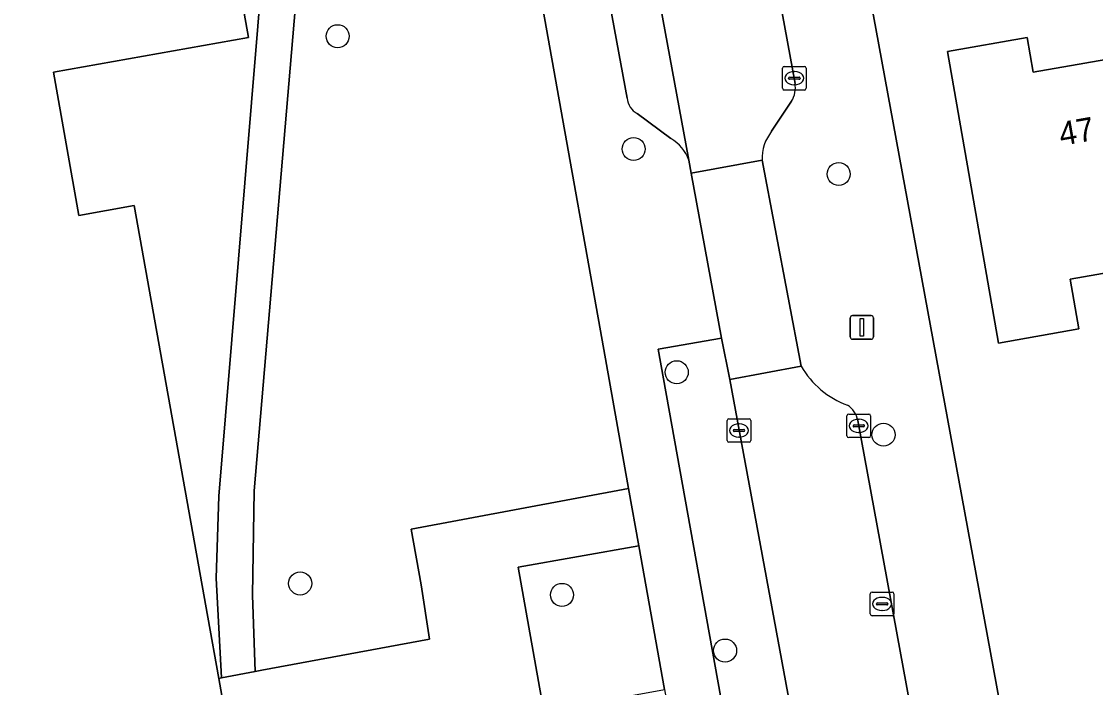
# Model space of a CAD drawing. Extents: x 157793 to 159380, y 380877 to 382313.
# Drawn here: x 158745.5 to 158791.04, y 381589.28 to 381617.52 of the extents above; entities that cross this region are included whole.
import ezdxf

# ---------------------------------------------------------------- set-up
doc = ezdxf.new("R2010")
doc.units = 0
for name, color, linetype in [('IMGEO_Berm_groen', 7, 'Continuous'), ('IMGEO_Boom', 7, 'Continuous'), ('IMGEO_Erf', 7, 'Continuous'), ('IMGEO_Kolk', 7, 'Continuous'), ('IMGEO_Lichtmast', 7, 'Continuous'), ('IMGEO_Pand', 7, 'Continuous'), ('IMGEO_Pand_nummerreeks', 7, 'Continuous'), ('IMGEO_Parkeervlak_open', 7, 'Continuous'), ('IMGEO_Rijbaan_lokaal_open', 7, 'Continuous'), ('IMGEO_Rioolput', 7, 'Continuous'), ('IMGEO_Terreindeel_open', 7, 'Continuous'), ('IMGEO_Voetpad_open', 7, 'Continuous')]:
    doc.layers.add(name, color=color, linetype=linetype)

msp = doc.modelspace()

# ---------------------------------------------------------------- linework, layer by layer
at = {"layer": 'IMGEO_Berm_groen'}
msp.add_lwpolyline([(158775.536, 381602.338), (158775.18, 381604.094), (158772.497, 381603.621), (158782.493, 381548.049), (158785.464, 381548.55), (158785.346, 381549.236)], close=True, dxfattribs=at)
at = {"layer": 'IMGEO_Boom'}
for centre in [(158758.904, 381616.898), (158771.455, 381612.115), (158780.15, 381611.054), (158773.281, 381602.649), (158782.05, 381600.001), (158757.314, 381593.692), (158768.417, 381593.209), (158775.332, 381590.849)]:
    msp.add_circle(centre, 0.489, dxfattribs=at)
at = {"layer": 'IMGEO_Erf'}
for points in [[(158755.266, 381631.394), (158753.848, 381632.035), (158752.368, 381632.313), (158755.128, 381616.849), (158746.849, 381615.37), (158747.934, 381609.301), (158750.276, 381609.72), (158753.397, 381592.257), (158753.86, 381589.669), (158753.977, 381589.691), (158753.754, 381593.911), (158753.872, 381597.397), (158755.8, 381620.739)], [(158757.437, 381622.036), (158755.359, 381597.619), (158755.295, 381593.197), (158755.405, 381589.957), (158755.695, 381590.011), (158762.803, 381591.334), (158762.445, 381593.63), (158762.016, 381595.991), (158771.237, 381597.723), (158770.256, 381603.221), (158765.716, 381628.675)], [(158806.657, 381623.864), (158782.893, 381619.584), (158781.497, 381618.466), (158787.806, 381584.151), (158787.376, 381584.058), (158790.326, 381568.922), (158790.333, 381568.743), (158791.001, 381568.046), (158791.767, 381567.743)], [(158796.19, 381607.688), (158789.964, 381606.593), (158790.335, 381604.485), (158786.931, 381603.886), (158784.757, 381616.247), (158788.139, 381616.841), (158788.398, 381615.367), (158794.645, 381616.466)]]:
    msp.add_lwpolyline(points, dxfattribs=at)
at = {"layer": 'IMGEO_Kolk'}
for p, q in [((158777.844, 381615.617), (158778.696, 381615.617)), ((158777.769, 381614.691), (158777.769, 381615.543)), ((158778.071, 381615.16), (158778.469, 381615.16)), ((158778.257, 381615.397), (158778.282, 381615.397)), ((158778.77, 381615.543), (158778.77, 381614.691)), ((158778.028, 381615.111), (158778.028, 381615.123)), ((158778.466, 381615.074), (158778.068, 381615.074)), ((158778.28, 381614.837), (158778.255, 381614.837)), ((158778.512, 381615.123), (158778.512, 381615.111)), ((158778.696, 381614.617), (158777.844, 381614.617)), ((158775.422, 381599.753), (158775.422, 381600.605)), ((158775.497, 381600.679), (158776.349, 381600.679)), ((158776.423, 381600.605), (158776.423, 381599.753)), ((158780.499, 381599.951), (158780.499, 381600.803)), ((158780.574, 381600.877), (158781.426, 381600.877)), ((158780.987, 381600.657), (158781.012, 381600.657)), ((158781.5, 381600.803), (158781.5, 381599.951)), ((158775.681, 381600.173), (158775.681, 381600.185)), ((158776.119, 381600.136), (158775.721, 381600.136)), ((158775.724, 381600.222), (158776.122, 381600.222)), ((158775.91, 381600.459), (158775.935, 381600.459)), ((158776.165, 381600.185), (158776.165, 381600.173)), ((158780.758, 381600.371), (158780.758, 381600.383)), ((158781.196, 381600.334), (158780.798, 381600.334)), ((158780.801, 381600.42), (158781.199, 381600.42)), ((158781.242, 381600.383), (158781.242, 381600.371)), ((158776.349, 381599.679), (158775.497, 381599.679)), ((158775.933, 381599.899), (158775.908, 381599.899)), ((158781.426, 381599.877), (158780.574, 381599.877)), ((158781.01, 381600.097), (158780.985, 381600.097))]:
    msp.add_line(p, q, dxfattribs=at)
for points in [[(158777.844, 381615.617), (158778.696, 381615.617)], [(158777.769, 381614.691), (158777.769, 381615.543)], [(158778.77, 381615.543), (158778.77, 381614.691)], [(158778.696, 381614.617), (158777.844, 381614.617)], [(158775.422, 381599.753), (158775.422, 381600.605)], [(158775.497, 381600.679), (158776.349, 381600.679)], [(158776.423, 381600.605), (158776.423, 381599.753)], [(158780.499, 381599.951), (158780.499, 381600.803)], [(158780.574, 381600.877), (158781.426, 381600.877)], [(158781.5, 381600.803), (158781.5, 381599.951)], [(158776.349, 381599.679), (158775.497, 381599.679)], [(158781.426, 381599.877), (158780.574, 381599.877)]]:
    msp.add_lwpolyline(points, dxfattribs=at)
for centre, radius, start, end in [((158777.846, 381615.541), 0.0765, 91.552, 178.448), ((158777.846, 381615.541), 0.0765, 91.552, 178.448), ((158778.694, 381615.541), 0.0765, 1.552, 88.448), ((158778.694, 381615.541), 0.0765, 1.552, 88.448), ((158778.068, 381615.12), 0.0403, 85.8775, 175.7526), ((158778.473, 381615.122), 0.0386, 1.7309, 96.639), ((158778.065, 381615.11), 0.0366, 178.938, 274.7102), ((158778.469, 381615.117), 0.043, 264.8664, 352.4533), ((158777.846, 381614.693), 0.0765, 181.552, 268.448), ((158777.846, 381614.693), 0.0765, 181.552, 268.448), ((158778.694, 381614.693), 0.0765, 271.552, 358.448), ((158778.694, 381614.693), 0.0765, 271.552, 358.448), ((158775.499, 381600.603), 0.0765, 91.552, 178.448), ((158775.499, 381600.603), 0.0765, 91.552, 178.448), ((158776.347, 381600.603), 0.0765, 1.552, 88.448), ((158776.347, 381600.603), 0.0765, 1.552, 88.448), ((158780.576, 381600.801), 0.0765, 91.552, 178.448), ((158780.576, 381600.801), 0.0765, 91.552, 178.448), ((158781.424, 381600.801), 0.0765, 1.552, 88.448), ((158781.424, 381600.801), 0.0765, 1.552, 88.448), ((158775.721, 381600.182), 0.0403, 85.8775, 175.7526), ((158775.718, 381600.172), 0.0366, 178.938, 274.7102), ((158776.122, 381600.179), 0.043, 264.8664, 352.4533), ((158776.126, 381600.184), 0.0386, 1.7309, 96.639), ((158780.798, 381600.38), 0.0403, 85.8775, 175.7526), ((158780.795, 381600.37), 0.0366, 178.938, 274.7102), ((158781.199, 381600.377), 0.043, 264.8664, 352.4533), ((158781.203, 381600.382), 0.0386, 1.7309, 96.639), ((158775.499, 381599.755), 0.0765, 181.552, 268.448), ((158775.499, 381599.755), 0.0765, 181.552, 268.448), ((158776.347, 381599.755), 0.0765, 271.552, 358.448), ((158776.347, 381599.755), 0.0765, 271.552, 358.448), ((158780.576, 381599.953), 0.0765, 181.552, 268.448), ((158780.576, 381599.953), 0.0765, 181.552, 268.448), ((158781.424, 381599.953), 0.0765, 271.552, 358.448), ((158781.424, 381599.953), 0.0765, 271.552, 358.448)]:
    msp.add_arc(centre, radius, start, end, dxfattribs=at)
for centre, major_axis, ratio, start_param, end_param in [((158778.256, 381615.117), (-0.387, 0.002), 0.722429, 4.712389, 7.853982), ((158778.281, 381615.117), (-0.39, 0.002), 0.717154, 1.570796, 4.712389), ((158780.986, 381600.377), (-0.387, 0.002), 0.722429, 4.712389, 7.853982), ((158781.011, 381600.377), (-0.39, 0.002), 0.717154, 1.570796, 4.712389), ((158775.909, 381600.179), (-0.387, 0.002), 0.722429, 4.712389, 7.853982), ((158775.934, 381600.179), (-0.39, 0.002), 0.717154, 1.570796, 4.712389)]:
    msp.add_ellipse(centre, major_axis=major_axis, ratio=ratio, start_param=start_param, end_param=end_param, dxfattribs=at)
at = {"layer": 'IMGEO_Lichtmast'}
for p, q in [((158780.636, 381604.15), (158780.636, 381604.95)), ((158780.636, 381604.95), (158780.636, 381604.15)), ((158780.736, 381605.05), (158781.526, 381605.05)), ((158781.526, 381605.05), (158780.736, 381605.05)), ((158781.626, 381604.95), (158781.626, 381604.15)), ((158781.626, 381604.15), (158781.626, 381604.95)), ((158781.526, 381604.05), (158780.736, 381604.05)), ((158780.736, 381604.05), (158781.526, 381604.05))]:
    msp.add_line(p, q, dxfattribs=at)
msp.add_lwpolyline([(158781.056, 381604.925), (158781.206, 381604.925), (158781.206, 381604.175), (158781.056, 381604.175), (158781.056, 381604.925)], dxfattribs=at)
for centre, start, end in [((158780.736, 381604.95), 90, 180), ((158780.736, 381604.95), 90, 180), ((158781.526, 381604.95), 0, 90), ((158781.526, 381604.95), 360, 90), ((158780.736, 381604.15), 180, 270), ((158780.736, 381604.15), 180, 270), ((158781.526, 381604.15), 270, 0), ((158781.526, 381604.15), 270, 0)]:
    msp.add_arc(centre, 0.1, start, end, dxfattribs=at)
at = {"layer": 'IMGEO_Pand'}
msp.add_lwpolyline([(158754.805, 381584.382), (158753.86, 381589.669), (158753.397, 381592.257), (158750.276, 381609.72), (158747.934, 381609.301), (158746.849, 381615.37), (158755.128, 381616.849), (158752.368, 381632.313), (158751.895, 381634.825), (158751.873, 381634.942), (158750.726, 381634.736), (158749.55, 381641.383), (158732.083, 381638.261)], dxfattribs=at)
msp.add_lwpolyline([(158796.19, 381607.688), (158794.645, 381616.466), (158788.398, 381615.367), (158788.139, 381616.841), (158784.757, 381616.247), (158786.931, 381603.886), (158790.335, 381604.485), (158789.964, 381606.593)], close=True, dxfattribs=at)
at = {"layer": 'IMGEO_Parkeervlak_open'}
for points in [[(158773.794, 381611.645), (158767.905, 381643.654)], [(158767.536, 381642.167), (158766.608, 381640.643), (158766.456, 381639.882), (158771.179, 381614.267)], [(158771.602, 381613.617), (158773.035, 381612.559)]]:
    msp.add_lwpolyline(points, dxfattribs=at)
for centre, radius, start, end in [((158772.035, 381614.361), 0.861, 186.2964, 239.8133), ((158772.159, 381611.059), 1.737, 19.7085, 59.7051)]:
    msp.add_arc(centre, radius, start, end, dxfattribs=at)
at = {"layer": 'IMGEO_Rijbaan_lokaal_open'}
for points in [[(158778.297, 381614.899), (158777.658, 381618.446), (158775.731, 381628.819), (158772.713, 381645.274), (158767.749, 381644.316), (158767.905, 381643.654), (158773.794, 381611.645), (158773.895, 381611.096), (158776.907, 381611.635)], [(158777.307, 381612.87), (158778.149, 381614.142)], [(158778.561, 381602.904), (158775.536, 381602.338)], [(158775.536, 381602.338), (158785.346, 381549.236)], [(158787.168, 381566.792), (158780.96, 381600.601)]]:
    msp.add_lwpolyline(points, dxfattribs=at)
msp.add_lwpolyline([(158775.18, 381604.094), (158775.536, 381602.338), (158778.561, 381602.904), (158776.907, 381611.635), (158773.895, 381611.096)], close=True, dxfattribs=at)
for centre, radius, start, end in [((158777.249, 381614.711), 1.065, 327.7102, 10.1652), ((158778.752, 381611.72), 1.847, 141.481, 182.6261), ((158781.786, 381604.749), 3.715, 209.7702, 250.109), ((158780.021, 381600.446), 0.952, 9.3959, 58.2265)]:
    msp.add_arc(centre, radius, start, end, dxfattribs=at)
at = {"layer": 'IMGEO_Rioolput'}
for p, q in [((158781.564, 381593.325), (158782.416, 381593.325)), ((158781.489, 381592.399), (158781.489, 381593.251)), ((158781.791, 381592.868), (158782.189, 381592.868)), ((158781.977, 381593.105), (158782.002, 381593.105)), ((158782.49, 381593.251), (158782.49, 381592.399)), ((158781.748, 381592.819), (158781.748, 381592.831)), ((158782.186, 381592.782), (158781.788, 381592.782)), ((158782, 381592.545), (158781.975, 381592.545)), ((158782.232, 381592.831), (158782.232, 381592.819)), ((158782.416, 381592.325), (158781.564, 381592.325))]:
    msp.add_line(p, q, dxfattribs=at)
for points in [[(158781.564, 381593.325), (158782.416, 381593.325)], [(158781.489, 381592.399), (158781.489, 381593.251)], [(158782.49, 381593.251), (158782.49, 381592.399)], [(158782.416, 381592.325), (158781.564, 381592.325)]]:
    msp.add_lwpolyline(points, dxfattribs=at)
for centre, radius, start, end in [((158781.566, 381593.249), 0.0765, 91.552, 178.448), ((158781.566, 381593.249), 0.0765, 91.552, 178.448), ((158782.414, 381593.249), 0.0765, 1.552, 88.448), ((158782.414, 381593.249), 0.0765, 1.552, 88.448), ((158781.788, 381592.828), 0.0403, 85.8775, 175.7526), ((158782.193, 381592.83), 0.0386, 1.7309, 96.639), ((158781.566, 381592.401), 0.0765, 181.552, 268.448), ((158781.566, 381592.401), 0.0765, 181.552, 268.448), ((158781.785, 381592.818), 0.0366, 178.938, 274.7102), ((158782.189, 381592.825), 0.043, 264.8664, 352.4533), ((158782.414, 381592.401), 0.0765, 271.552, 358.448), ((158782.414, 381592.401), 0.0765, 271.552, 358.448)]:
    msp.add_arc(centre, radius, start, end, dxfattribs=at)
for centre, major_axis, ratio, start_param, end_param in [((158781.976, 381592.825), (-0.387, 0.002), 0.722429, 4.712389, 7.853982), ((158782.001, 381592.825), (-0.39, 0.002), 0.717154, 1.570796, 4.712389)]:
    msp.add_ellipse(centre, major_axis=major_axis, ratio=ratio, start_param=start_param, end_param=end_param, dxfattribs=at)
at = {"layer": 'IMGEO_Terreindeel_open'}
msp.add_lwpolyline([(158771.675, 381595.283), (158766.558, 381594.387), (158767.65, 381588.265), (158772.768, 381589.199)], close=True, dxfattribs=at)
at = {"layer": 'IMGEO_Voetpad_open'}
for points in [[(158761.515, 381653.086), (158762.478, 381647), (158762.674, 381645.822), (158765.146, 381631.871), (158765.716, 381628.675), (158770.256, 381603.221), (158771.237, 381597.723), (158771.675, 381595.283), (158772.768, 381589.199), (158775.881, 381571.869), (158779.263, 381553.035), (158779.866, 381549.755), (158782.218, 381537.234), (158782.367, 381536.441), (158782.236, 381536.405), (158783.876, 381527.553), (158783.747, 381527.527), (158786.066, 381514.938), (158786.573, 381512.183), (158795.126, 381465.732), (158796.436, 381458.615)], [(158771.179, 381614.267), (158766.456, 381639.882), (158766.608, 381640.643), (158767.536, 381642.167)], [(158755.8, 381620.739), (158753.872, 381597.397), (158753.754, 381593.911), (158753.977, 381589.691), (158755.405, 381589.957), (158755.295, 381593.197), (158755.359, 381597.619), (158757.437, 381622.036)], [(158790.629, 381564.485), (158790.962, 381564.564), (158790.13, 381568.885), (158790.326, 381568.922), (158787.376, 381584.058), (158787.806, 381584.151), (158781.497, 381618.466), (158781.003, 381621.243), (158779.813, 381621.036)], [(158777.658, 381618.446), (158778.297, 381614.899)], [(158778.149, 381614.142), (158777.307, 381612.87)], [(158773.035, 381612.559), (158771.602, 381613.617)], [(158786.852, 381541.14), (158785.464, 381548.55), (158782.493, 381548.049), (158772.497, 381603.621), (158775.18, 381604.094), (158773.895, 381611.096), (158773.794, 381611.645)], [(158776.907, 381611.635), (158778.561, 381602.904)], [(158780.96, 381600.601), (158787.168, 381566.792)], [(158767.65, 381588.265), (158766.558, 381594.387), (158771.675, 381595.283), (158771.237, 381597.723), (158762.016, 381595.991), (158762.445, 381593.63), (158762.803, 381591.334), (158755.695, 381590.011), (158755.405, 381589.957), (158753.977, 381589.691), (158753.86, 381589.669), (158754.805, 381584.382)]]:
    msp.add_lwpolyline(points, dxfattribs=at)
for centre, radius, start, end in [((158777.249, 381614.711), 1.065, 327.7102, 10.1652), ((158772.035, 381614.361), 0.861, 186.2964, 239.8133), ((158772.159, 381611.059), 1.737, 19.7085, 59.7051), ((158778.752, 381611.72), 1.847, 141.481, 182.6261), ((158781.786, 381604.749), 3.715, 209.7702, 250.109), ((158780.021, 381600.446), 0.952, 9.3959, 58.2265)]:
    msp.add_arc(centre, radius, start, end, dxfattribs=at)

# ---------------------------------------------------------------- texts
at = {"layer": 'IMGEO_Pand_nummerreeks'}
msp.add_text('47', height=1, rotation=9.977, dxfattribs=at).set_placement((158789.585, 381612.245))

doc.saveas('drawing.dxf')
